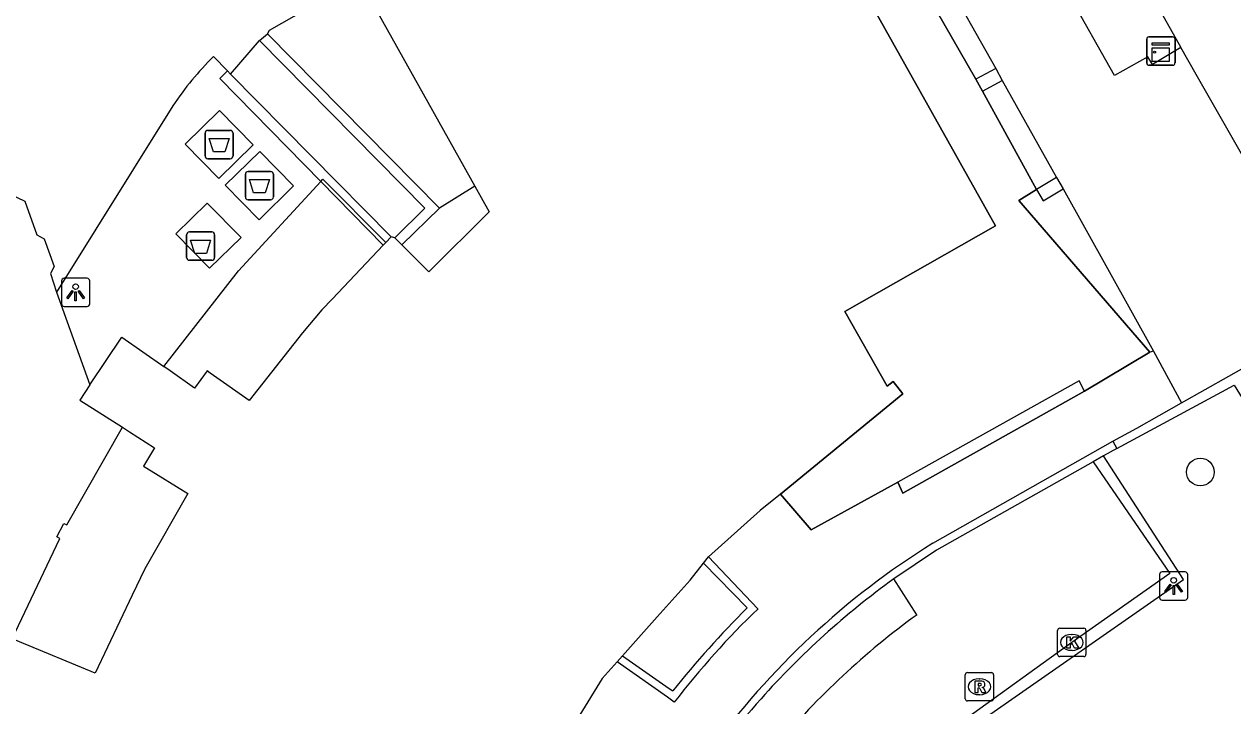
# Model space of a CAD drawing. Extents: x 161087 to 161922, y 382574 to 383873.
# Drawn here: x 161520.05 to 161562.7, y 383278.18 to 383302.25 of the extents above; entities that cross this region are included whole.
import ezdxf

# ---------------------------------------------------------------- set-up
doc = ezdxf.new("R2010")
doc.units = 0
for name, color, linetype in [('IMGEO_Afval_apart_plaats', 7, 'Continuous'), ('IMGEO_Boom', 7, 'Continuous'), ('IMGEO_Fietspad_gesloten', 7, 'Continuous'), ('IMGEO_Haag', 7, 'Continuous'), ('IMGEO_Kast', 7, 'Continuous'), ('IMGEO_Kolk', 7, 'Continuous'), ('IMGEO_Lichtpunt', 7, 'Continuous'), ('IMGEO_Muur', 7, 'Continuous'), ('IMGEO_Pand', 7, 'Continuous'), ('IMGEO_Pand_overbouw', 7, 'Continuous'), ('IMGEO_Parkeervlak_gesloten', 7, 'Continuous'), ('IMGEO_Rijbaan_lokaal_open', 7, 'Continuous'), ('IMGEO_Rioolput', 7, 'Continuous'), ('IMGEO_Voetpad_gesloten', 7, 'Continuous'), ('IMGEO_Voetpad_open', 7, 'Continuous')]:
    doc.layers.add(name, color=color, linetype=linetype)

msp = doc.modelspace()

# ---------------------------------------------------------------- linework, layer by layer
at = {"layer": 'IMGEO_Afval_apart_plaats'}
for p, q in [((161526.431, 383297.597), (161526.431, 383298.397)), ((161526.431, 383298.397), (161526.431, 383297.597)), ((161526.531, 383298.497), (161527.321, 383298.497)), ((161527.321, 383298.497), (161526.531, 383298.497)), ((161527.421, 383298.397), (161527.421, 383297.597)), ((161527.421, 383297.597), (161527.421, 383298.397)), ((161527.321, 383297.497), (161526.531, 383297.497)), ((161526.531, 383297.497), (161527.321, 383297.497)), ((161527.852, 383296.146), (161527.852, 383296.946)), ((161527.852, 383296.946), (161527.852, 383296.146)), ((161527.952, 383297.046), (161528.742, 383297.046)), ((161528.742, 383297.046), (161527.952, 383297.046)), ((161528.842, 383296.946), (161528.842, 383296.146)), ((161528.842, 383296.146), (161528.842, 383296.946)), ((161528.742, 383296.046), (161527.952, 383296.046)), ((161527.952, 383296.046), (161528.742, 383296.046)), ((161525.777, 383294.011), (161525.777, 383294.811)), ((161525.777, 383294.811), (161525.777, 383294.011)), ((161525.877, 383294.911), (161526.667, 383294.911)), ((161526.667, 383294.911), (161525.877, 383294.911)), ((161526.767, 383294.811), (161526.767, 383294.011)), ((161526.767, 383294.011), (161526.767, 383294.811)), ((161526.667, 383293.911), (161525.877, 383293.911)), ((161525.877, 383293.911), (161526.667, 383293.911))]:
    msp.add_line(p, q, dxfattribs=at)
for points in [[(161526.574, 383298.211), (161527.278, 383298.211), (161527.129, 383297.741), (161526.723, 383297.741), (161526.574, 383298.211)], [(161527.995, 383296.76), (161528.699, 383296.76), (161528.55, 383296.29), (161528.144, 383296.29), (161527.995, 383296.76)], [(161525.92, 383294.625), (161526.624, 383294.625), (161526.475, 383294.155), (161526.069, 383294.155), (161525.92, 383294.625)]]:
    msp.add_lwpolyline(points, dxfattribs=at)
for centre, start, end in [((161526.531, 383298.397), 90, 180), ((161526.531, 383298.397), 90, 180), ((161527.321, 383298.397), 0, 90), ((161527.321, 383298.397), 360, 90), ((161526.531, 383297.597), 180, 270), ((161526.531, 383297.597), 180, 270), ((161527.321, 383297.597), 270, 0), ((161527.321, 383297.597), 270, 0), ((161527.952, 383296.946), 90, 180), ((161527.952, 383296.946), 90, 180), ((161528.742, 383296.946), 0, 90), ((161528.742, 383296.946), 360, 90), ((161527.952, 383296.146), 180, 270), ((161527.952, 383296.146), 180, 270), ((161528.742, 383296.146), 270, 0), ((161528.742, 383296.146), 270, 0), ((161525.877, 383294.811), 90, 180), ((161525.877, 383294.811), 90, 180), ((161526.667, 383294.811), 0, 90), ((161526.667, 383294.811), 360, 90), ((161525.877, 383294.011), 180, 270), ((161525.877, 383294.011), 180, 270), ((161526.667, 383294.011), 270, 0), ((161526.667, 383294.011), 270, 0)]:
    msp.add_arc(centre, 0.1, start, end, dxfattribs=at)
at = {"layer": 'IMGEO_Boom'}
msp.add_circle((161561.559, 383286.435), 0.489, dxfattribs=at)
at = {"layer": 'IMGEO_Fietspad_gesloten'}
for points in [[(161550.96, 383319.057), (161560.869, 383301.424)], [(161594.682, 383242.226), (161561.405, 383300.469), (161560.869, 383301.424)]]:
    msp.add_lwpolyline(points, dxfattribs=at)
at = {"layer": 'IMGEO_Haag'}
for points in [[(161558.604, 383287.273), (161562.754, 383289.507), (161563.126, 383288.895), (161565.278, 383285.509)], [(161553.615, 383277.524), (161560.961, 383282.648), (161558.139, 383287.01)]]:
    msp.add_lwpolyline(points, dxfattribs=at)
at = {"layer": 'IMGEO_Kast'}
for p, q in [((161559.737, 383301.797), (161560.578, 383301.797)), ((161560.578, 383301.797), (161559.737, 383301.797)), ((161559.662, 383300.872), (161559.662, 383301.713)), ((161559.662, 383301.713), (161559.662, 383300.872)), ((161560.662, 383301.722), (161560.662, 383300.881)), ((161560.662, 383300.881), (161560.662, 383301.722)), ((161560.587, 383300.797), (161559.746, 383300.797)), ((161559.746, 383300.797), (161560.587, 383300.797))]:
    msp.add_line(p, q, dxfattribs=at)
for points in [[(161559.857, 383301.587), (161560.457, 383301.587), (161560.457, 383301.502), (161559.857, 383301.502), (161559.857, 383301.587)], [(161559.857, 383301.412), (161560.457, 383301.412), (161560.457, 383300.923), (161559.857, 383300.923), (161559.857, 383301.412)]]:
    msp.add_lwpolyline(points, dxfattribs=at)
msp.add_circle((161559.941, 383301.261), 0.0377, dxfattribs=at)
for centre, start, end in [((161559.74, 383301.719), 92.4484, 184.2845), ((161559.74, 383301.719), 92.4484, 184.2845), ((161560.584, 383301.719), 2.4484, 94.2845), ((161560.584, 383301.719), 2.4484, 94.2845), ((161559.74, 383300.875), 182.4484, 274.2845), ((161559.74, 383300.875), 182.4484, 274.2845), ((161560.584, 383300.875), 272.4484, 4.2845), ((161560.584, 383300.875), 272.4484, 4.2845)]:
    msp.add_arc(centre, 0.0779, start, end, dxfattribs=at)
at = {"layer": 'IMGEO_Kolk'}
for p, q in [((161556.519, 383279.996), (161556.519, 383280.848)), ((161556.594, 383280.922), (161557.446, 383280.922)), ((161557.52, 383280.848), (161557.52, 383279.996)), ((161557.007, 383280.702), (161557.032, 383280.702)), ((161557.03, 383280.142), (161557.005, 383280.142)), ((161557.446, 383279.922), (161556.594, 383279.922))]:
    msp.add_line(p, q, dxfattribs=at)
for points in [[(161556.519, 383279.996), (161556.519, 383280.848)], [(161556.594, 383280.922), (161557.446, 383280.922)], [(161557.52, 383280.848), (161557.52, 383279.996)], [(161556.84, 383280.622), (161556.963, 383280.622), (161556.963, 383280.471), (161557.093, 383280.622), (161557.257, 383280.622), (161557.111, 383280.471), (161557.264, 383280.222), (161557.112, 383280.222), (161557.027, 383280.386), (161556.963, 383280.319), (161556.963, 383280.222), (161556.84, 383280.222), (161556.84, 383280.622)], [(161557.446, 383279.922), (161556.594, 383279.922)]]:
    msp.add_lwpolyline(points, dxfattribs=at)
for centre, start, end in [((161556.596, 383280.846), 91.552, 178.448), ((161556.596, 383280.846), 91.552, 178.448), ((161557.444, 383280.846), 1.552, 88.448), ((161557.444, 383280.846), 1.552, 88.448), ((161556.596, 383279.998), 181.552, 268.448), ((161556.596, 383279.998), 181.552, 268.448), ((161557.444, 383279.998), 271.552, 358.448), ((161557.444, 383279.998), 271.552, 358.448)]:
    msp.add_arc(centre, 0.0765, start, end, dxfattribs=at)
for centre, major_axis, ratio, start_param, end_param in [((161557.006, 383280.422), (-0.387, 0.002), 0.722429, 4.712389, 7.853982), ((161557.031, 383280.422), (-0.39, 0.002), 0.717154, 1.570796, 4.712389)]:
    msp.add_ellipse(centre, major_axis=major_axis, ratio=ratio, start_param=start_param, end_param=end_param, dxfattribs=at)
at = {"layer": 'IMGEO_Lichtpunt'}
for p, q in [((161522.264, 383293.277), (161521.456, 383293.277)), ((161522.264, 383293.277), (161521.456, 383293.277)), ((161521.362, 383293.182), (161521.362, 383292.375)), ((161521.362, 383293.182), (161521.362, 383292.375)), ((161522.358, 383292.375), (161522.358, 383293.182)), ((161522.358, 383292.375), (161522.358, 383293.182)), ((161521.456, 383292.281), (161522.264, 383292.281)), ((161521.456, 383292.281), (161522.264, 383292.281)), ((161560.116, 383282.817), (161560.116, 383282.01)), ((161560.116, 383282.817), (161560.116, 383282.01)), ((161561.018, 383282.912), (161560.21, 383282.912)), ((161561.018, 383282.912), (161560.21, 383282.912)), ((161561.112, 383282.01), (161561.112, 383282.817)), ((161561.112, 383282.01), (161561.112, 383282.817)), ((161560.21, 383281.916), (161561.018, 383281.916)), ((161560.21, 383281.916), (161561.018, 383281.916))]:
    msp.add_line(p, q, dxfattribs=at)
for points in [[(161521.736, 383292.846), (161521.775, 383292.818), (161521.587, 383292.556), (161521.549, 383292.583), (161521.736, 383292.846)], [(161521.838, 383292.798), (161521.885, 383292.798), (161521.885, 383292.476), (161521.838, 383292.476), (161521.838, 383292.798)], [(161521.948, 383292.818), (161521.986, 383292.845), (161522.173, 383292.583), (161522.134, 383292.555), (161521.948, 383292.818)], [(161560.49, 383282.481), (161560.529, 383282.453), (161560.341, 383282.191), (161560.303, 383282.218), (161560.49, 383282.481)], [(161560.592, 383282.433), (161560.639, 383282.433), (161560.639, 383282.111), (161560.592, 383282.111), (161560.592, 383282.433)], [(161560.702, 383282.453), (161560.74, 383282.48), (161560.927, 383282.218), (161560.888, 383282.19), (161560.702, 383282.453)]]:
    msp.add_lwpolyline(points, dxfattribs=at)
for centre in [(161521.861, 383292.98), (161560.615, 383282.615)]:
    msp.add_circle(centre, 0.0994, dxfattribs=at)
for centre, start, end in [((161521.456, 383293.182), 90, 180), ((161521.456, 383293.182), 90, 180), ((161522.264, 383293.182), 0, 90), ((161522.264, 383293.182), 0, 90), ((161521.456, 383292.375), 180, 270), ((161521.456, 383292.375), 180, 270), ((161522.264, 383292.375), 270, 0), ((161522.264, 383292.375), 270, 360), ((161560.21, 383282.817), 90, 180), ((161560.21, 383282.817), 90, 180), ((161561.018, 383282.817), 0, 90), ((161561.018, 383282.817), 0, 90), ((161560.21, 383282.01), 180, 270), ((161560.21, 383282.01), 180, 270), ((161561.018, 383282.01), 270, 0), ((161561.018, 383282.01), 270, 360)]:
    msp.add_arc(centre, 0.0946, start, end, dxfattribs=at)
at = {"layer": 'IMGEO_Muur'}
for points in [[(161528.347, 383301.671), (161528.63, 383301.905)], [(161528.63, 383301.905), (161534.706, 383295.756)], [(161533.126, 383294.706), (161534.183, 383295.754), (161528.347, 383301.671)], [(161530.511, 383296.695), (161526.947, 383300.334), (161527.219, 383300.597)], [(161527.219, 383300.597), (161527.332, 383300.482)], [(161527.332, 383300.482), (161532.999, 383294.741)], [(161530.511, 383296.695), (161530.589, 383296.78), (161532.812, 383294.544)], [(161532.716, 383294.443), (161530.511, 383296.695)], [(161534.706, 383295.756), (161533.374, 383294.457)], [(161552.111, 383283.92), (161558.47, 383287.528)], [(161558.604, 383287.273), (161558.139, 383287.01)], [(161558.47, 383287.528), (161558.604, 383287.273)], [(161558.139, 383287.01), (161557.77, 383286.801)], [(161557.77, 383286.801), (161552.245, 383283.677), (161550.738, 383282.662)], [(161544.198, 383283.447), (161545.944, 383281.611)], [(161545.563, 383281.638), (161544.019, 383283.221)], [(161542.989, 383278.311), (161542.745, 383278.491), (161540.969, 383279.731)], [(161541.159, 383279.945), (161542.804, 383278.798), (161542.935, 383278.707)]]:
    msp.add_lwpolyline(points, dxfattribs=at)
for centre, radius, start, end in [((161566.901, 383260.148), 27.998, 121.8882, 144.0993), ((161567.673, 383259.167), 28.962, 125.7843, 138.294), ((161569.844, 383257.224), 34.433, 134.8428, 141.3969), ((161566.583, 383260.157), 29.769, 133.8903, 142.4237), ((161565.672, 383261.176), 26.132, 138.6631, 156.9398)]:
    msp.add_arc(centre, radius, start, end, dxfattribs=at)
at = {"layer": 'IMGEO_Pand'}
for points in [[(161546.738, 383285.659), (161551.06, 383289.198), (161550.717, 383289.629), (161550.503, 383289.465), (161549.01, 383292.108), (161554.323, 383295.126), (161544.394, 383312.848), (161531.036, 383305.334)], [(161531.036, 383305.334), (161535.952, 383296.533)], [(161554.338, 383300.678), (161553.634, 383300.3)], [(161554.338, 383300.678), (161554.564, 383300.257)], [(161553.634, 383300.3), (161553.862, 383299.878)], [(161553.862, 383299.878), (161554.564, 383300.257)], [(161556.483, 383296.835), (161555.768, 383296.415)], [(161556.483, 383296.835), (161556.72, 383296.432)], [(161535.952, 383296.533), (161536.462, 383295.619), (161534.324, 383293.507), (161533.374, 383294.457)], [(161555.768, 383296.415), (161556.007, 383296.01), (161556.72, 383296.432)], [(161532.812, 383294.544), (161532.716, 383294.443)], [(161532.999, 383294.741), (161532.812, 383294.544)], [(161533.126, 383294.706), (161532.999, 383294.741)], [(161533.374, 383294.457), (161533.126, 383294.706)], [(161532.716, 383294.443), (161530.922, 383292.549), (161530.552, 383292.159), (161529.869, 383291.352), (161527.983, 383288.959), (161526.615, 383289.926), (161526.502, 383290.006), (161526.058, 383289.402), (161525.197, 383290.007), (161524.969, 383290.166)], [(161522.364, 383289.509), (161523.492, 383291.203), (161524.969, 383290.166)], [(161522.364, 383289.509), (161522.009, 383288.976), (161523.515, 383288.015)], [(161557.47, 383289.295), (161557.28, 383289.66), (161550.88, 383286.079)], [(161557.47, 383289.295), (161551.061, 383285.691), (161550.88, 383286.079)], [(161523.515, 383288.015), (161523.759, 383287.859), (161524.65, 383287.29), (161524.26, 383286.648), (161524.373, 383286.578), (161525.817, 383285.68), (161524.307, 383283.02), (161523.851, 383282.088), (161522.548, 383279.342), (161519.876, 383280.443), (161519.625, 383280.547)], [(161546.738, 383285.659), (161546.026, 383285.076), (161544.198, 383283.447)], [(161544.019, 383283.221), (161544.198, 383283.447)], [(161541.159, 383279.945), (161542.385, 383281.321), (161543.545, 383282.622), (161544.019, 383283.221)], [(161540.969, 383279.731), (161540.45, 383279.149), (161539.653, 383277.861), (161539.258, 383277.107)], [(161540.969, 383279.731), (161541.159, 383279.945)]]:
    msp.add_lwpolyline(points, dxfattribs=at)
at = {"layer": 'IMGEO_Pand_overbouw'}
msp.add_lwpolyline([(161544.394, 383312.848), (161554.323, 383295.126), (161549.01, 383292.108), (161550.503, 383289.465), (161550.717, 383289.629), (161551.06, 383289.198), (161546.738, 383285.659), (161547.826, 383284.392), (161550.88, 383286.079), (161551.061, 383285.691), (161557.47, 383289.295), (161559.772, 383290.673), (161555.147, 383296.02), (161555.768, 383296.415), (161553.862, 383299.878), (161553.634, 383300.3), (161551.697, 383303.695)], dxfattribs=at)
at = {"layer": 'IMGEO_Parkeervlak_gesloten'}
msp.add_lwpolyline([(161519.625, 383280.547), (161521.306, 383284.092), (161521.196, 383284.15), (161521.445, 383284.622), (161521.555, 383284.576), (161523.515, 383288.015)], dxfattribs=at)
at = {"layer": 'IMGEO_Rijbaan_lokaal_open'}
for points in [[(161498.259, 383342.031), (161500, 383337.15), (161506.219, 383319.713), (161507.15, 383320.048), (161512.704, 383304.352), (161512.925, 383304.447), (161513.974, 383301.466), (161515.05, 383298.395), (161520.072, 383295.993), (161520.487, 383294.808), (161520.75, 383294.665), (161521.102, 383293.687), (161520.97, 383293.442), (161521.185, 383292.783)], [(161528.63, 383301.905), (161528.706, 383302.036), (161530.443, 383303.024), (161528.596, 383306.329), (161530.021, 383307.155)], [(161527.332, 383300.482), (161528.347, 383301.671)], [(161527.219, 383300.597), (161526.725, 383301.102)], [(161525.293, 383299.367), (161521.185, 383292.783)], [(161557.77, 383286.801), (161560.48, 383282.858), (161557.02, 383280.422), (161553.271, 383277.716)], [(161551.556, 383281.399), (161550.738, 383282.662)]]:
    msp.add_lwpolyline(points, dxfattribs=at)
for centre, radius, start, end in [((161534.12, 383293.54), 10.576, 134.36, 146.5702), ((161567.679, 383259.128), 27.494, 125.9018, 140.0544)]:
    msp.add_arc(centre, radius, start, end, dxfattribs=at)
at = {"layer": 'IMGEO_Rioolput'}
for p, q in [((161553.259, 383278.431), (161553.259, 383279.283)), ((161553.334, 383279.357), (161554.186, 383279.357)), ((161553.747, 383279.137), (161553.772, 383279.137)), ((161554.26, 383279.283), (161554.26, 383278.431)), ((161554.186, 383278.357), (161553.334, 383278.357)), ((161553.77, 383278.577), (161553.745, 383278.577))]:
    msp.add_line(p, q, dxfattribs=at)
for points in [[(161553.259, 383278.431), (161553.259, 383279.283)], [(161553.334, 383279.357), (161554.186, 383279.357)], [(161554.26, 383279.283), (161554.26, 383278.431)], [(161553.848, 383279.055), (161553.596, 383279.057), (161553.596, 383278.657)], [(161553.596, 383278.657), (161553.72, 383278.657), (161553.72, 383278.819), (161553.731, 383278.819)], [(161553.774, 383278.976), (161553.72, 383278.976), (161553.72, 383278.895)], [(161553.72, 383278.895), (161553.772, 383278.895)], [(161553.778, 383278.79), (161553.849, 383278.657), (161553.989, 383278.657), (161553.924, 383278.783)], [(161554.186, 383278.357), (161553.334, 383278.357)]]:
    msp.add_lwpolyline(points, dxfattribs=at)
for centre, radius, start, end in [((161553.336, 383279.281), 0.0765, 91.552, 178.448), ((161553.336, 383279.281), 0.0765, 91.552, 178.448), ((161554.184, 383279.281), 0.0765, 1.552, 88.448), ((161554.184, 383279.281), 0.0765, 1.552, 88.448), ((161553.73, 383278.766), 0.0533, 26.0293, 88.6989), ((161553.756, 383279.084), 0.19, 274.7715, 282.9687), ((161553.78, 383278.88), 0.0964, 77.0061, 93.1865), ((161553.794, 383278.937), 0.0378, 276.6634, 79.6772), ((161553.847, 383278.945), 0.109, 350.3612, 89.416), ((161553.845, 383278.945), 0.112, 277.5842, 350.9817), ((161553.829, 383278.73), 0.108, 29.5134, 73.7905), ((161553.336, 383278.433), 0.0765, 181.552, 268.448), ((161553.336, 383278.433), 0.0765, 181.552, 268.448), ((161554.184, 383278.433), 0.0765, 271.552, 358.448), ((161554.184, 383278.433), 0.0765, 271.552, 358.448)]:
    msp.add_arc(centre, radius, start, end, dxfattribs=at)
for centre, major_axis, ratio, start_param, end_param in [((161553.746, 383278.857), (-0.387, 0.002), 0.722429, 4.712389, 7.853982), ((161553.771, 383278.857), (-0.39, 0.002), 0.717154, 1.570796, 4.712389)]:
    msp.add_ellipse(centre, major_axis=major_axis, ratio=ratio, start_param=start_param, end_param=end_param, dxfattribs=at)
at = {"layer": 'IMGEO_Voetpad_gesloten'}
for points in [[(161525.724, 383298.01), (161526.939, 383299.199), (161528.128, 383297.985), (161526.916, 383296.793), (161525.724, 383298.01)], [(161528.359, 383297.749), (161529.548, 383296.534), (161528.336, 383295.343), (161527.144, 383296.56), (161528.359, 383297.749)], [(161527.698, 383294.716), (161526.59, 383293.628), (161525.396, 383294.843), (161526.504, 383295.931), (161527.698, 383294.716)]]:
    msp.add_lwpolyline(points, dxfattribs=at)
at = {"layer": 'IMGEO_Voetpad_open'}
for points in [[(161560.869, 383301.424), (161559.863, 383300.826), (161559.705, 383301.093), (161558.529, 383300.44), (161548.719, 383317.811), (161550.96, 383319.057)], [(161552.415, 383304.088), (161554.338, 383300.678)], [(161551.697, 383303.695), (161553.634, 383300.3)], [(161554.564, 383300.257), (161556.483, 383296.835)], [(161553.862, 383299.878), (161555.768, 383296.415)], [(161524.969, 383290.166), (161527.613, 383293.538), (161530.511, 383296.695)], [(161535.952, 383296.533), (161534.706, 383295.756)], [(161555.768, 383296.415), (161555.147, 383296.02), (161559.772, 383290.673)], [(161556.72, 383296.432), (161559.902, 383290.707)], [(161521.185, 383292.783), (161522.364, 383289.509)], [(161559.772, 383290.673), (161557.47, 383289.295)], [(161559.902, 383290.707), (161559.772, 383290.673)], [(161559.902, 383290.707), (161560.893, 383288.878)], [(161560.893, 383288.878), (161562.563, 383289.82), (161563.565, 383290.385), (161572.888, 383274.016), (161572.166, 383273.593)], [(161558.47, 383287.528), (161559.31, 383287.985), (161560.893, 383288.878)], [(161550.88, 383286.079), (161547.826, 383284.392), (161546.738, 383285.659)]]:
    msp.add_lwpolyline(points, dxfattribs=at)

doc.saveas('drawing.dxf')
